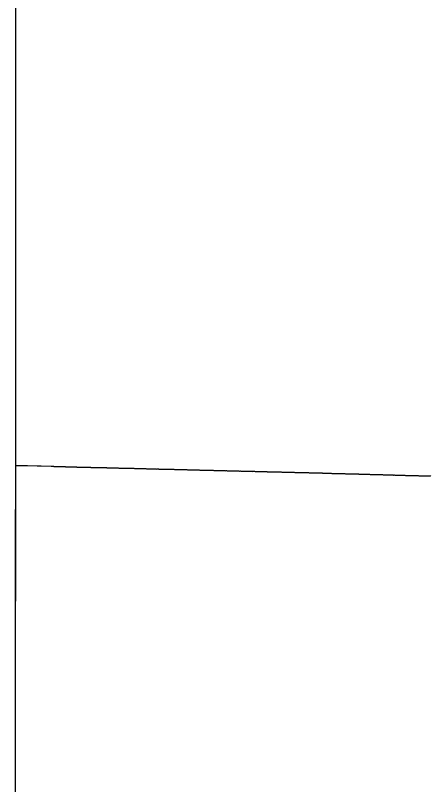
# Model space of a CAD drawing. Extents: x 1838386 to 1955906, y 719739 to 834437.
# Drawn here: x 1878363 to 1879137, y 826371 to 827804 of the extents above; entities that cross this region are included whole.
import ezdxf

# ---------------------------------------------------------------- set-up
doc = ezdxf.new("R2010")
doc.units = 0
doc.layers.add('RD_DDB_Profile_EX', color=7, linetype='Continuous')
doc.layers.add('RD_GPK_Profile_Cell', color=7, linetype='Continuous')

msp = doc.modelspace()

# ---------------------------------------------------------------- linework, layer by layer
at = {"layer": 'RD_DDB_Profile_EX'}
for points in [[(1878363.1, 826965.6), (1878378.5, 826965.3), (1878385.9, 826965.1), (1878403.6, 826964.7), (1878410.9, 826964.5), (1878430, 826964.1), (1878431, 826964), (1878432, 826963.9), (1878433, 826963.9), (1878434, 826963.8), (1878435, 826963.7), (1878436, 826963.7), (1878437, 826963.7), (1878438, 826963.7), (1878439, 826963.6), (1878440, 826963.6), (1878441, 826963.6), (1878442, 826963.6), (1878443, 826963.5), (1878443.8, 826963.5), (1878444.8, 826963.5), (1878445.8, 826963.4), (1878446.8, 826963.4), (1878447.8, 826963.4), (1878448.7, 826963.4), (1878449.7, 826963.3), (1878450.7, 826963.3), (1878451.7, 826963.3), (1878452.7, 826963.3), (1878453.7, 826963.2), (1878454.7, 826963.2), (1878455.7, 826963.2), (1878456.7, 826963.1), (1878457.7, 826963.1), (1878458.7, 826963.1), (1878459.7, 826963.1), (1878460.7, 826963), (1878461.7, 826963), (1878462.7, 826962.9), (1878463.7, 826962.9), (1878464.7, 826962.8), (1878465.7, 826962.8), (1878466.7, 826962.9), (1878467.7, 826962.9), (1878468.7, 826962.8), (1878469.7, 826962.7), (1878470.7, 826962.8), (1878471.7, 826962.8), (1878472.7, 826962.7), (1878473.7, 826962.6), (1878474.7, 826962.6), (1878475.7, 826962.6), (1878476.7, 826962.6), (1878477.7, 826962.5), (1878478.7, 826962.5), (1878479.5, 826962.5), (1878480.2, 826962.5), (1878481, 826962.5), (1878481.7, 826962.4), (1878482.7, 826962.4), (1878483.7, 826962.5), (1878484.7, 826962.4), (1878485.7, 826962.3), (1878486.6, 826962.3), (1878487.6, 826962.3), (1878488.6, 826962.3), (1878489.6, 826962.3), (1878490.6, 826962.3), (1878491.6, 826962.3), (1878492.6, 826962.3), (1878493.6, 826962.2), (1878494.8, 826962.2), (1878495.8, 826962.2), (1878496.8, 826962.2), (1878497.8, 826962.2), (1878498.8, 826962.1), (1878499.8, 826962), (1878500.8, 826962), (1878501.8, 826962), (1878502.8, 826962), (1878503.8, 826961.9), (1878504.8, 826961.9), (1878505.8, 826961.9), (1878506.8, 826961.9), (1878507.8, 826961.9), (1878508.8, 826961.8), (1878509.8, 826961.8), (1878510.8, 826961.8), (1878511.8, 826961.7), (1878512.8, 826961.7), (1878513.8, 826961.7), (1878514.8, 826961.7), (1878515.8, 826961.7), (1878516.8, 826961.6), (1878517.8, 826961.6), (1878518.8, 826961.6), (1878519.8, 826961.6), (1878520.8, 826961.6), (1878521.8, 826961.5), (1878522.8, 826961.5), (1878523.8, 826961.5)], [(1878523.8, 826961.5), (1878524.8, 826961.4), (1878525.8, 826961.4), (1878526.8, 826961.4), (1878527.8, 826961.3), (1878528.8, 826961.4), (1878529.8, 826961.4), (1878530.8, 826961.4), (1878531.8, 826961.3), (1878532.8, 826961.3), (1878533.8, 826961.2), (1878534.8, 826961.2), (1878535.8, 826961.2), (1878536.8, 826961.2), (1878537.8, 826961.1), (1878538.8, 826961), (1878539.8, 826961), (1878540.8, 826961), (1878541.8, 826961), (1878542.8, 826961), (1878543.8, 826960.9), (1878544.8, 826960.9), (1878545.8, 826960.9), (1878546.8, 826960.9), (1878547.8, 826960.9), (1878548.8, 826960.9), (1878549.8, 826960.8), (1878550.8, 826960.7), (1878551.8, 826960.8), (1878552.8, 826960.7), (1878553.8, 826960.7), (1878554.8, 826960.7), (1878555.8, 826960.6), (1878556.8, 826960.6), (1878557.8, 826960.6), (1878558.8, 826960.5), (1878559.8, 826960.5), (1878560.8, 826960.5), (1878561.8, 826960.5), (1878562.8, 826960.5), (1878563.8, 826960.4), (1878564.9, 826960.4), (1878565.9, 826960.5), (1878566.9, 826960.4), (1878567.9, 826960.4), (1878568.9, 826960.4), (1878569.9, 826960.4), (1878570.9, 826960.4), (1878571.9, 826960.4), (1878572.9, 826960.3), (1878574.1, 826960.3), (1878575.1, 826960.3), (1878576.1, 826960.2), (1878577.1, 826960.2), (1878578.1, 826960.2), (1878579.1, 826960.2), (1878580.1, 826960.1), (1878581.1, 826960.1), (1878582.1, 826960.1), (1878583.1, 826960.1), (1878584.1, 826960.1), (1878585.1, 826960), (1878586.1, 826960), (1878587.1, 826960), (1878588.3, 826960), (1878589.3, 826959.9), (1878590.3, 826959.9), (1878591.3, 826959.9), (1878592.3, 826959.9), (1878593.3, 826959.9), (1878594.3, 826959.9), (1878595.3, 826959.8), (1878596.3, 826959.8), (1878597.3, 826959.7), (1878598.3, 826959.7), (1878599.3, 826959.7), (1878600.3, 826959.6), (1878601.3, 826959.6), (1878602.3, 826959.6), (1878603.3, 826959.6), (1878604.3, 826959.6), (1878605.3, 826959.6), (1878606.3, 826959.5), (1878607.3, 826959.4), (1878608.3, 826959.4), (1878609.3, 826959.4), (1878610.3, 826959.4), (1878611.3, 826959.4), (1878612.3, 826959.4), (1878613.3, 826959.3), (1878614.1, 826959.3), (1878614.7, 826959.3), (1878615.7, 826959.3), (1878616.7, 826959.2), (1878617.7, 826959.2), (1878618.7, 826959.2), (1878619.7, 826959.1), (1878620.7, 826959.1), (1878621.7, 826959), (1878622.7, 826959), (1878623.7, 826958.9)], [(1878623.7, 826958.9), (1878624.7, 826958.9), (1878625.7, 826958.9), (1878626.7, 826958.8), (1878627.7, 826958.9), (1878628.7, 826958.9), (1878629.7, 826958.9), (1878630.7, 826958.8), (1878631.7, 826958.8), (1878632.7, 826958.8), (1878633.7, 826958.8), (1878634.7, 826958.7), (1878635.7, 826958.7), (1878636.7, 826958.7), (1878637.7, 826958.6), (1878638.7, 826958.6), (1878639.7, 826958.6), (1878640.7, 826958.6), (1878641.7, 826958.5), (1878642.7, 826958.5), (1878643.7, 826958.5), (1878644.7, 826958.5), (1878645.7, 826958.4), (1878646.7, 826958.4), (1878647.7, 826958.4), (1878648.7, 826958.4), (1878649.7, 826958.4), (1878650.7, 826958.3), (1878651.7, 826958.3), (1878652.7, 826958.3), (1878653.7, 826958.3), (1878654.7, 826958.2), (1878655.7, 826958.2), (1878656.7, 826958.2), (1878657.7, 826958.2), (1878658.7, 826958.2), (1878659.7, 826958.1), (1878660.7, 826958.1), (1878661.7, 826958.1), (1878662.7, 826958), (1878663.7, 826958), (1878664.7, 826958), (1878665.6, 826958), (1878666.6, 826958), (1878667.6, 826958), (1878668.6, 826957.9), (1878669.6, 826957.9), (1878670.6, 826957.9), (1878671.6, 826957.8), (1878672.6, 826957.8), (1878673.6, 826957.8), (1878674.6, 826957.7), (1878675.6, 826957.7), (1878676.6, 826957.7), (1878677.6, 826957.7), (1878678.6, 826957.7), (1878679.6, 826957.7), (1878680.6, 826957.6), (1878681.6, 826957.6), (1878682.6, 826957.6), (1878683.6, 826957.5), (1878684.6, 826957.5), (1878685.6, 826957.5), (1878686.6, 826957.5), (1878687.6, 826957.5), (1878688.6, 826957.5), (1878689.6, 826957.4), (1878690.6, 826957.4), (1878691.6, 826957.3), (1878692.6, 826957.3), (1878693.6, 826957.3), (1878694.6, 826957.3), (1878695.6, 826957.3), (1878696.6, 826957.2), (1878697.6, 826957.2), (1878698.6, 826957.1), (1878699.6, 826957.1), (1878700.7, 826957.1), (1878701.5, 826957.1), (1878702.7, 826957.1), (1878703.7, 826957), (1878704.7, 826957), (1878705.5, 826957), (1878706.7, 826956.9), (1878707.7, 826956.9), (1878708.7, 826956.9), (1878709.5, 826956.9), (1878710.7, 826956.8), (1878711.7, 826956.8), (1878712.7, 826956.8), (1878713.5, 826956.8), (1878714.7, 826956.8), (1878715.7, 826956.8), (1878716.7, 826956.7), (1878717.5, 826956.6), (1878718.5, 826956.6), (1878719.7, 826956.6), (1878720.5, 826956.6), (1878721.7, 826956.6), (1878722.7, 826956.6), (1878723.7, 826956.5)], [(1878723.7, 826956.5), (1878724.7, 826956.5), (1878725.8, 826956.5), (1878726.8, 826956.5), (1878727.6, 826956.5), (1878728.4, 826956.5), (1878729, 826956.4), (1878729.8, 826956.4), (1878730.8, 826956.4), (1878731.8, 826956.4), (1878732.8, 826956.3), (1878733.8, 826956.3), (1878734.8, 826956.3), (1878735.8, 826956.2), (1878736.8, 826956.2), (1878737.8, 826956.2), (1878738.7, 826956.2), (1878739.7, 826956.1), (1878740.7, 826956.2), (1878741.7, 826956.1), (1878742.7, 826956.1), (1878743.7, 826956.1), (1878744.7, 826956), (1878745.7, 826956), (1878746.7, 826956), (1878747.7, 826956), (1878748.7, 826955.9), (1878749.7, 826955.8), (1878750.7, 826955.8), (1878751.7, 826955.8), (1878752.7, 826955.8), (1878753.7, 826955.8), (1878754.7, 826955.7), (1878755.7, 826955.8), (1878756.7, 826955.8), (1878757.7, 826955.7), (1878758.7, 826955.7), (1878759.7, 826955.6), (1878760.7, 826955.6), (1878761.7, 826955.5), (1878762.7, 826955.5), (1878763.7, 826955.5), (1878764.7, 826955.5), (1878765.7, 826955.5), (1878766.7, 826955.5), (1878767.7, 826955.5), (1878768.7, 826955.4), (1878769.7, 826955.4), (1878770.7, 826955.4), (1878771.7, 826955.4), (1878772.7, 826955.3), (1878773.7, 826955.3), (1878774.7, 826955.2), (1878775.7, 826955.3), (1878776.7, 826955.2), (1878777.7, 826955.2), (1878778.7, 826955.1), (1878779.7, 826955.1), (1878780.8, 826955), (1878781.8, 826955), (1878782.8, 826955.1), (1878783.8, 826955), (1878784.8, 826954.9), (1878785.8, 826954.9), (1878786.8, 826954.9), (1878787.8, 826954.9), (1878788.8, 826954.9), (1878789.8, 826954.8), (1878790.8, 826954.8), (1878791.8, 826954.8), (1878792.8, 826954.7), (1878793.8, 826954.7), (1878794.8, 826954.7), (1878795.8, 826954.7), (1878796.8, 826954.7), (1878797.8, 826954.6), (1878798.8, 826954.6), (1878799.8, 826954.6), (1878800.8, 826954.6), (1878801.8, 826954.6), (1878802.8, 826954.6), (1878803.8, 826954.5), (1878804.8, 826954.5), (1878805.8, 826954.4), (1878806.8, 826954.5), (1878807.8, 826954.5), (1878808.8, 826954.5), (1878809.8, 826954.4), (1878810.8, 826954.4), (1878811.8, 826954.4), (1878812.8, 826954.3), (1878813.8, 826954.3), (1878814.6, 826954.3), (1878815.3, 826954.3), (1878816.3, 826954.2), (1878817.3, 826954.2), (1878818.3, 826954.2), (1878819.3, 826954.1), (1878820.3, 826954.1), (1878821.3, 826954.1), (1878822.3, 826954.1)], [(1878822.3, 826954.1), (1878823.3, 826954.1), (1878824.3, 826954.1), (1878825.5, 826954), (1878826.5, 826954), (1878827.5, 826953.9), (1878828.5, 826953.9), (1878829.5, 826953.9), (1878830.5, 826954), (1878831.5, 826953.9), (1878832.5, 826953.8), (1878833.5, 826953.8), (1878834.5, 826953.8), (1878835.5, 826953.7), (1878836.5, 826953.8), (1878837.5, 826953.8), (1878838.5, 826953.7), (1878839.5, 826953.7), (1878840.5, 826953.7), (1878841.5, 826953.6), (1878842.5, 826953.6), (1878843.5, 826953.6), (1878844.5, 826953.6), (1878845.5, 826953.5), (1878846.5, 826953.5), (1878847.5, 826953.5), (1878848.5, 826953.5), (1878849.5, 826953.5), (1878850.5, 826953.5), (1878851.5, 826953.4), (1878852.5, 826953.4), (1878853.5, 826953.4), (1878854.5, 826953.3), (1878855.5, 826953.3), (1878856.5, 826953.3), (1878857.5, 826953.3), (1878858.5, 826953.3), (1878859.5, 826953.2), (1878860.5, 826953.2), (1878861.5, 826953.1), (1878862.5, 826953.1), (1878863.5, 826953.2), (1878864.5, 826953.1), (1878865.5, 826953.1), (1878866.5, 826953), (1878867.5, 826953), (1878868.5, 826953), (1878869.5, 826953), (1878870.5, 826953), (1878871.5, 826952.9), (1878872.5, 826952.9), (1878873.4, 826952.9), (1878874.4, 826952.8), (1878875.4, 826952.8), (1878876.4, 826952.8), (1878877.4, 826952.8), (1878878.4, 826952.7), (1878879.4, 826952.7), (1878880.4, 826952.7), (1878881.4, 826952.7), (1878882.4, 826952.6), (1878883.4, 826952.7), (1878884.4, 826952.6), (1878885.4, 826952.5), (1878886.4, 826952.5), (1878887.4, 826952.6), (1878888.4, 826952.5), (1878889.4, 826952.5), (1878890.4, 826952.5), (1878891.4, 826952.4), (1878892.4, 826952.4), (1878893.4, 826952.4), (1878894.4, 826952.3), (1878895.7, 826952.3), (1878896.7, 826952.3), (1878897.7, 826952.3), (1878898.7, 826952.3), (1878899.7, 826952.2), (1878900.7, 826952.3), (1878901.7, 826952.2), (1878902.7, 826952.2), (1878903.7, 826952.1), (1878904.7, 826952.2), (1878905.7, 826952.1), (1878906.7, 826952.1), (1878907.7, 826952), (1878908.7, 826952), (1878909.7, 826952), (1878910.7, 826951.9), (1878911.7, 826951.9), (1878912.7, 826951.9), (1878913.7, 826951.8), (1878914.7, 826951.8), (1878915.7, 826951.8), (1878916.7, 826951.8), (1878917.7, 826951.8), (1878918.7, 826951.8), (1878919.7, 826951.7), (1878920.7, 826951.7), (1878921.7, 826951.7), (1878922.7, 826951.7)], [(1878922.7, 826951.7), (1878923.7, 826951.6), (1878924.8, 826951.5), (1878925.8, 826951.5), (1878926.8, 826951.5), (1878927.8, 826951.5), (1878928.8, 826951.5), (1878929.8, 826951.4), (1878930.8, 826951.4), (1878931.8, 826951.4), (1878932.8, 826951.4), (1878933.8, 826951.4), (1878934.8, 826951.4), (1878935.8, 826951.3), (1878936.8, 826951.2), (1878937.8, 826951.2), (1878938.8, 826951.2), (1878939.8, 826951.2), (1878940.8, 826951.1), (1878941.8, 826951.1), (1878942.8, 826951.1), (1878943.8, 826951), (1878944.8, 826951), (1878945.8, 826950.9), (1878946.8, 826950.9), (1878947.8, 826950.9), (1878948.8, 826950.9), (1878949.8, 826950.9), (1878950.8, 826950.8), (1878951.8, 826950.8), (1878952.8, 826950.7), (1878953.8, 826950.7), (1878954.8, 826950.7), (1878955.8, 826950.7), (1878956.8, 826950.7), (1878957.8, 826950.7), (1878958.8, 826950.6), (1878959.8, 826950.6), (1878960.8, 826950.6), (1878961.8, 826950.5), (1878962.8, 826950.5), (1878963.8, 826950.5), (1878964.8, 826950.4), (1878965.8, 826950.3), (1878966.8, 826950.3), (1878967.8, 826950.4), (1878968.8, 826950.4), (1878969.8, 826950.3), (1878970.8, 826950.3), (1878971.8, 826950.3), (1878972.8, 826950.3), (1878973.8, 826950.2), (1878974.8, 826950.2), (1878975.1, 826950.2), (1878976.1, 826950.2), (1878977.1, 826950.2), (1878978.1, 826950.1), (1878979.1, 826950), (1878980.1, 826950.1), (1878981.2, 826950.1), (1878982.3, 826950), (1878983.3, 826950), (1878984.3, 826949.9), (1878985.3, 826949.9), (1878986.3, 826949.9), (1878987.3, 826949.9), (1878988.3, 826949.8), (1878989.3, 826949.8), (1878990.3, 826949.8), (1878991.3, 826949.8), (1878992.3, 826949.7), (1878993.3, 826949.7), (1878994.3, 826949.7), (1878995.3, 826949.6), (1878996.3, 826949.6), (1878997.3, 826949.6), (1878998.3, 826949.5), (1878999.3, 826949.5), (1879000.3, 826949.6), (1879001.3, 826949.5), (1879002.3, 826949.5), (1879003.3, 826949.4), (1879004.3, 826949.4), (1879005.3, 826949.4), (1879006.3, 826949.3), (1879007.3, 826949.3), (1879008.3, 826949.3), (1879009.3, 826949.3), (1879010.3, 826949.3), (1879011.3, 826949.3), (1879012.3, 826949.2), (1879013.3, 826949.2), (1879014.3, 826949.2), (1879015.3, 826949.1), (1879016.3, 826949.1), (1879017.3, 826949), (1879018.3, 826949), (1879019.3, 826949), (1879020.3, 826948.9), (1879021.3, 826949), (1879022.3, 826948.9)], [(1879022.3, 826948.9), (1879023.3, 826948.9), (1879024.3, 826948.8), (1879025.3, 826948.8), (1879026.3, 826948.8), (1879027.3, 826948.8), (1879028.3, 826948.8), (1879029.3, 826948.8), (1879030.3, 826948.7), (1879031.3, 826948.7), (1879032.3, 826948.7), (1879033.3, 826948.6), (1879034.3, 826948.6), (1879035.3, 826948.6), (1879036.3, 826948.6), (1879037.3, 826948.5), (1879038.3, 826948.5), (1879039.3, 826948.5), (1879040.3, 826948.4), (1879041.3, 826948.4), (1879042.3, 826948.3), (1879043.3, 826948.3), (1879044.3, 826948.3), (1879045.3, 826948.3), (1879046.3, 826948.3), (1879047.3, 826948.3), (1879048.3, 826948.2), (1879049.3, 826948.2), (1879050.3, 826948.1), (1879051.3, 826948.1), (1879052.3, 826948.2), (1879053, 826948.1), (1879054.2, 826948.1), (1879055.2, 826948), (1879056, 826948), (1879057.2, 826948), (1879058.2, 826947.9), (1879059, 826947.9), (1879060.2, 826947.9), (1879061, 826947.9), (1879062, 826947.8), (1879063, 826947.8), (1879064.2, 826947.8), (1879065, 826947.8), (1879066, 826947.8), (1879067.2, 826947.7), (1879068, 826947.6), (1879069.2, 826947.6), (1879070, 826947.7), (1879071, 826947.6), (1879072, 826947.5), (1879073, 826947.5), (1879074, 826947.5), (1879075.2, 826947.5), (1879076, 826947.4), (1879077, 826947.4), (1879078.2, 826947.3), (1879079, 826947.3), (1879080.2, 826947.3), (1879081, 826947.3), (1879082.2, 826947.2), (1879083, 826947.2), (1879084.2, 826947.2), (1879085, 826947.2), (1879086.2, 826947.2), (1879087, 826947.2), (1879088, 826947.1), (1879089.2, 826947.1), (1879090, 826947), (1879091.2, 826947), (1879092, 826947), (1879093.2, 826947), (1879094, 826946.9), (1879095, 826946.9), (1879095.6, 826946.9), (1879096.6, 826946.9), (1879097.6, 826946.9), (1879098.7, 826946.8), (1879099.7, 826946.8), (1879100.7, 826946.7), (1879101.6, 826946.7), (1879102.6, 826946.7), (1879103.6, 826946.7), (1879104.6, 826946.6), (1879105.6, 826946.6), (1879106.7, 826946.6), (1879107.6, 826946.5), (1879108.6, 826946.5), (1879109.6, 826946.5), (1879110.7, 826946.4), (1879111.8, 826946.4), (1879112.8, 826946.4), (1879113.8, 826946.4), (1879114.8, 826946.3), (1879115.8, 826946.3), (1879116.8, 826946.3), (1879117.7, 826946.2), (1879118.7, 826946.2), (1879119.8, 826946.2), (1879120.8, 826946.2), (1879121.7, 826946.1)], [(1879121.7, 826946.1), (1879122.8, 826946.2), (1879123.8, 826946.1), (1879124.8, 826946), (1879125.7, 826946), (1879126.7, 826946), (1879127.7, 826946), (1879128.8, 826946), (1879129.8, 826945.9), (1879130.8, 826945.9), (1879131.8, 826945.8), (1879132.8, 826945.8), (1879133.7, 826945.8), (1879134.7, 826945.8), (1879135.7, 826945.8), (1879136.8, 826945.8), (1879137.7, 826945.7)]]:
    msp.add_lwpolyline(points, dxfattribs=at)
at = {"layer": 'RD_GPK_Profile_Cell'}
for p, q in [((1878363.1, 827962.8), (1878363.1, 826712.8)), ((1878363.1, 825633.1), (1878363.1, 826883.1))]:
    msp.add_line(p, q, dxfattribs=at)

doc.saveas('drawing.dxf')
